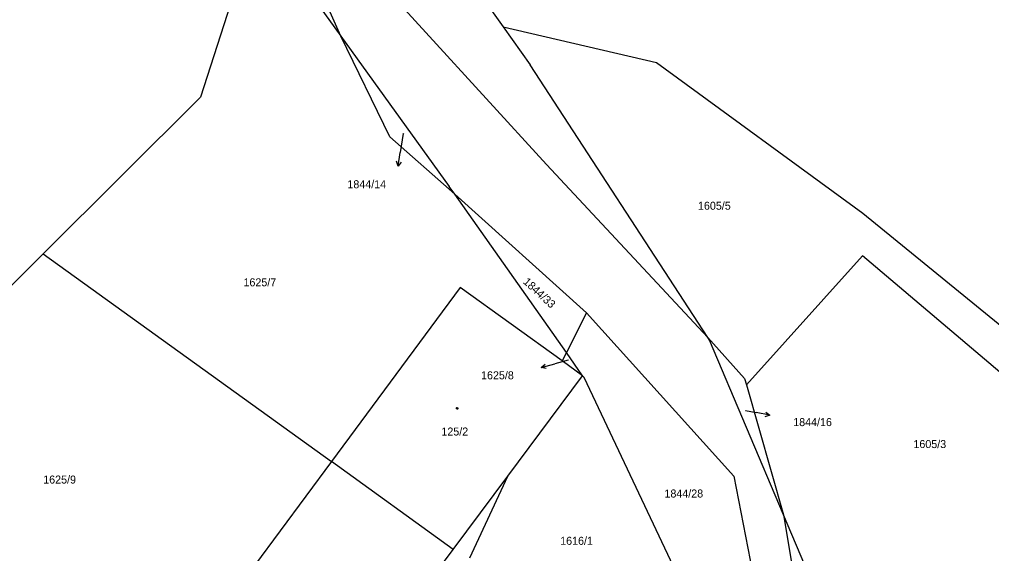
# Model space of a CAD drawing. Extents: x -747792 to -745414, y -1093712 to -1091463.
# Drawn here: x -747146.2 to -747043, y -1092080.1 to -1092023.4 of the extents above; entities that cross this region are included whole.
import ezdxf

# ---------------------------------------------------------------- set-up
doc = ezdxf.new("R2010")
doc.units = 0
for name, color, linetype in [('Doplňkové značky', 7, 'Continuous'), ('Koleje_dopravní prvky', 7, 'Continuous'), ('Ploty_opěrné zdi', 7, 'Continuous'), ('Stromy_porost', 7, 'Continuous')]:
    doc.layers.add(name, color=color, linetype=linetype)

msp = doc.modelspace()

# ---------------------------------------------------------------- linework, layer by layer
at = {"layer": 'Doplňkové značky'}
for points in [[(-747105.49, -1092035.54), (-747105.8, -1092037.53)], [(-747106.03, -1092039.01), (-747105.8, -1092037.53)], [(-747105.71, -1092038.56), (-747106.03, -1092039.01), (-747106.2, -1092038.48)], [(-747090.85, -1092060.38), (-747089.4, -1092059.99)], [(-747090.3, -1092060.49), (-747090.85, -1092060.38), (-747090.43, -1092060.01)], [(-747087.97, -1092059.6), (-747089.4, -1092059.99)], [(-747069.13, -1092064.93), (-747068.02, -1092065.15)], [(-747066.55, -1092065.44), (-747068.02, -1092065.15)], [(-747066.99, -1092065.1), (-747066.55, -1092065.44), (-747067.09, -1092065.59)]]:
    msp.add_lwpolyline(points, dxfattribs=at)
at = {"layer": 'Ploty_opěrné zdi'}
msp.add_lwpolyline([(-747099.76, -1092064.61), (-747099.71, -1092064.62), (-747099.69, -1092064.67), (-747099.68, -1092064.7), (-747099.69, -1092064.75), (-747099.73, -1092064.78), (-747099.76, -1092064.78), (-747099.8, -1092064.77), (-747099.83, -1092064.74), (-747099.84, -1092064.7), (-747099.83, -1092064.65), (-747099.79, -1092064.62)], close=True, dxfattribs=at)
at = {"layer": 'Stromy_porost'}
for points in [[(-747112.09, -1092025.19), (-747121.59, -1092003.79)], [(-747120.96, -1092012.87), (-747127.01, -1092031.66)], [(-747120.96, -1092012.87), (-747112.09, -1092025.19)], [(-747090.29, -1092038.83), (-747109.48, -1092017.78)], [(-747096.11, -1092022.48), (-747094.89, -1092024.2)], [(-747094.89, -1092024.2), (-747078.6, -1092027.99)], [(-747094.89, -1092024.2), (-747092, -1092028.25)], [(-747112.09, -1092025.19), (-747100.6, -1092041.16)], [(-747106.91, -1092035.87), (-747112.09, -1092025.19)], [(-747073.15, -1092057.2), (-747092, -1092028.25)], [(-747078.6, -1092027.99), (-747056.69, -1092043.98)], [(-747143.72, -1092048.29), (-747127.01, -1092031.66)], [(-747100.02, -1092041.98), (-747106.91, -1092035.87)], [(-747073.15, -1092057.2), (-747090.29, -1092038.83)], [(-747100.02, -1092041.98), (-747100.6, -1092041.16)], [(-747086.04, -1092054.55), (-747100.02, -1092041.98)], [(-747088.16, -1092058.76), (-747100.02, -1092041.98)], [(-747056.69, -1092043.98), (-747026.05, -1092068.95)], [(-747157.47, -1092061.98), (-747143.72, -1092048.29)], [(-747143.72, -1092048.29), (-747113.1, -1092070.36)], [(-747056.72, -1092048.51), (-747069.05, -1092062.2)], [(-747029.19, -1092071.82), (-747056.72, -1092048.51)], [(-747099.43, -1092051.89), (-747113.1, -1092070.36)], [(-747088.62, -1092059.67), (-747099.43, -1092051.89)], [(-747086.04, -1092054.55), (-747088.16, -1092058.76)], [(-747070.38, -1092071.92), (-747086.04, -1092054.55)], [(-747072.97, -1092057.48), (-747073.15, -1092057.2)], [(-747073.15, -1092057.2), (-747069.24, -1092061.54)], [(-747065.1, -1092076.02), (-747072.97, -1092057.48)], [(-747088.16, -1092058.76), (-747088.62, -1092059.67)], [(-747086.44, -1092061.24), (-747088.16, -1092058.76)], [(-747086.44, -1092061.24), (-747088.62, -1092059.67)], [(-747094.39, -1092071.92), (-747086.44, -1092061.24)], [(-747086.27, -1092061.44), (-747086.44, -1092061.24)], [(-747070.66, -1092094.44), (-747086.27, -1092061.44)], [(-747069.24, -1092061.54), (-747069.05, -1092062.2)], [(-747069.05, -1092062.2), (-747065.1, -1092076.02)], [(-747113.1, -1092070.36), (-747126.72, -1092088.75)], [(-747100.17, -1092079.68), (-747113.1, -1092070.36)], [(-747100.17, -1092079.68), (-747094.39, -1092071.92)], [(-747098.4, -1092080.56), (-747094.39, -1092071.92)], [(-747070.38, -1092071.92), (-747065.2, -1092098.66)], [(-747065.1, -1092076.02), (-747061.85, -1092095.42)], [(-747058.31, -1092092.03), (-747065.1, -1092076.02)], [(-747113.84, -1092098.04), (-747100.17, -1092079.68)]]:
    msp.add_lwpolyline(points, dxfattribs=at)

# ---------------------------------------------------------------- texts
at = {"layer": 'Doplňkové značky'}
for s, p in [('1844/14', (-747111.41, -1092041.34)), ('1625/8', (-747097.22, -1092061.62)), ('1844/16', (-747064.08, -1092066.59))]:
    msp.add_text(s, height=0.85, dxfattribs=at).set_placement(p)
at = {"layer": 'Koleje_dopravní prvky'}
for s, height, p in [('1844/14', 0.05, (-747105.61, -1092035.54)), ('1605/5', 0.85, (-747074.19, -1092043.62)), ('1625/7', 0.85, (-747122.44, -1092051.75)), ('1625/8', 0.05, (-747088.09, -1092059.6)), ('1844/16', 0.05, (-747069.25, -1092064.93)), ('125/2', 0.85, (-747101.43, -1092067.59)), ('1605/3', 0.85, (-747051.32, -1092068.92)), ('1625/9', 0.85, (-747143.7, -1092072.69)), ('1844/28', 0.85, (-747077.75, -1092074.17)), ('1616/1', 0.85, (-747088.82, -1092079.19))]:
    msp.add_text(s, height=height, dxfattribs=at).set_placement(p)
msp.add_text('1844/33', height=0.85, rotation=317.4186, dxfattribs=at).set_placement((-747092.82, -1092051.36))

doc.saveas('drawing.dxf')
